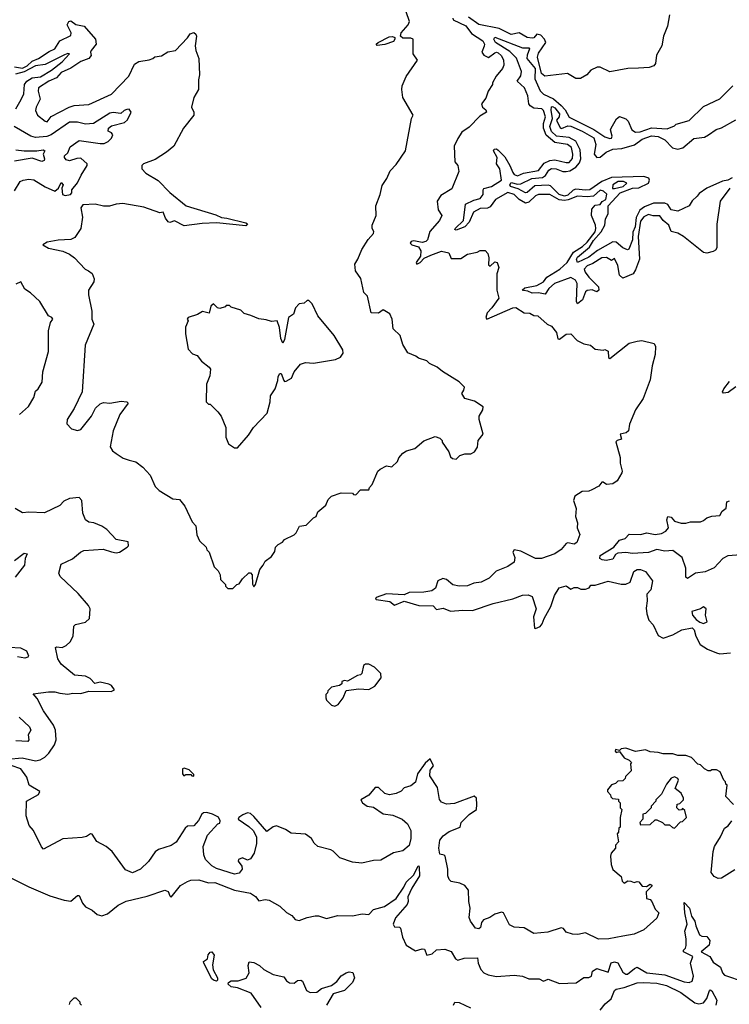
# Model space of a CAD drawing. Extents: x 2472589 to 2662339, y 701009 to 849030.
# Tile 265 of 406: x 2530288 to 2534674, y 793350 to 799436. Entities that reach past the tile are written whole.
import ezdxf

# ---------------------------------------------------------------- set-up
doc = ezdxf.new("R2010")
doc.units = 0

msp = doc.modelspace()

# ---------------------------------------------------------------- linework, layer by layer
at = {"layer": '0CON05XD'}
for points in [[(2530965, 796713.3), (2531005, 796702.5), (2531049.3, 796669.3), (2531095, 796620), (2531125, 796550), (2531150, 796525), (2531235, 796473.8), (2531275, 796470), (2531309.3, 796429.3), (2531353, 796333), (2531377, 796307), (2531383, 796253), (2531400, 796215), (2531440, 796175), (2531445, 796160), (2531460, 796145), (2531490, 796055), (2531515, 796030), (2531527.5, 796005), (2531530, 795975), (2531560, 795945), (2531560, 795935), (2531575, 795920), (2531605, 795920), (2531630, 795945), (2531645, 795950), (2531665, 795980), (2531705, 796017.5), (2531715, 796017.5), (2531723.9, 796003.9), (2531727, 795947), (2531735, 795930), (2531745.7, 795944.3), (2531771.7, 796038.3), (2531793.8, 796065), (2531805, 796090), (2531845, 796117.5), (2531865, 796150), (2531870, 796175), (2531885, 796192.5), (2531913, 796207), (2531925, 796222.5), (2531985, 796252.5), (2531997.5, 796265), (2532017.5, 796305), (2532058.3, 796311.7), (2532103.6, 796356.4), (2532120, 796365), (2532130, 796395), (2532180, 796435), (2532195, 796470), (2532215, 796490), (2532275, 796512.5), (2532345, 796510), (2532351.7, 796501.7), (2532365, 796500), (2532395, 796530), (2532445, 796530), (2532450, 796545), (2532467, 796563), (2532502.5, 796645), (2532515, 796657.5), (2532555, 796677.5), (2532588.3, 796671.7), (2532622.5, 796705), (2532631.7, 796728.3), (2532655, 796757.5), (2532678.3, 796771.7), (2532730, 796785), (2532785, 796832.5), (2532855, 796860), (2532885, 796850), (2532900, 796835), (2532900, 796825), (2532940, 796765), (2532950, 796735), (2532963, 796723), (2532985, 796720), (2533008.3, 796741.7), (2533038.3, 796751.7), (2533077, 796753), (2533100, 796765), (2533117, 796793), (2533122.5, 796835), (2533152.5, 796875), (2533127.5, 796965), (2533127.5, 796985), (2533150, 797025), (2533153, 797043), (2533099.1, 797079.1), (2533040, 797095), (2533020, 797125), (2533033.6, 797146.4), (2533036.7, 797165), (2533005, 797197.5), (2532901.2, 797261.2), (2532868.3, 797288.3), (2532821.2, 797311.2), (2532805, 797327.5), (2532753, 797343), (2532737, 797357), (2532687, 797377), (2532655, 797427.5), (2532640, 797485), (2532597.1, 797525), (2532590, 797585), (2532575, 797617.5), (2532535, 797642.5), (2532505, 797622.5), (2532460, 797625), (2532437, 797727), (2532415, 797750), (2532397, 797837), (2532363.6, 797883.6), (2532360, 797925), (2532378.8, 797955), (2532402.5, 798015), (2532442.1, 798077.9), (2532473.8, 798115), (2532476.1, 798126.1), (2532466.2, 798145), (2532465.8, 798165), (2532492, 798225), (2532489.2, 798285), (2532516.7, 798355), (2532528.3, 798411.7), (2532556.7, 798455), (2532577.7, 798502.3), (2532615, 798541.2), (2532672.9, 798625), (2532710, 798825), (2532720, 798845), (2532656.2, 798955), (2532650, 799005), (2532652.7, 799027.3), (2532677.5, 799085), (2532746.7, 799185), (2532720, 799225), (2532720, 799315), (2532705, 799322), (2532655, 799321.9), (2532642, 799335), (2532645.7, 799354.3), (2532690, 799405), (2532697.5, 799425), (2532677.5, 799485)], [(2532964.7, 799445), (2532967.7, 799435), (2533045, 799398.4), (2533080.6, 799350.6), (2533149.6, 799305), (2533160, 799285), (2533158.6, 799271.4), (2533144, 799235), (2533156.1, 799216.1), (2533185, 799202.5), (2533225, 799231.4), (2533235, 799235.5), (2533245, 799231.4), (2533263.8, 799215), (2533277.7, 799187.7), (2533280, 799155), (2533272.5, 799135), (2533233, 799087), (2533210, 799045), (2533210, 799035), (2533182.5, 798995), (2533168.3, 798951.7), (2533142.5, 798915), (2533147.5, 798895), (2533169.3, 798879.3), (2533172.5, 798865), (2533131.2, 798838.8), (2533065, 798772.5), (2533020.3, 798739.7), (2532995, 798702.5), (2532973.8, 798655), (2532978.3, 798558.3), (2532996.7, 798535), (2533003, 798497), (2532958.8, 798391.2), (2532890.5, 798349.5), (2532867.5, 798315), (2532875, 798260), (2532896.7, 798225), (2532883.3, 798195), (2532822.7, 798127.3), (2532807.5, 798075), (2532797.5, 798065), (2532775, 798058.8), (2532725, 798068.6), (2532707.5, 798065), (2532702, 798055), (2532712.5, 798045), (2532752.9, 798032.9), (2532767.3, 798007.3), (2532766.1, 797973.9), (2532738.8, 797935), (2532742.5, 797925), (2532763.3, 797935), (2532787.9, 797962.1), (2532829.8, 797980.2), (2532896, 798006), (2532940, 797995), (2532955, 797960), (2533015, 797960), (2533055, 797987.5), (2533115, 798000), (2533135, 798010), (2533165, 798010), (2533181.7, 797991.7), (2533187.5, 797965), (2533185, 797920), (2533195, 797912.5), (2533225, 797940), (2533240, 797935), (2533250, 797905), (2533237.5, 797865), (2533237.5, 797765), (2533250, 797715), (2533206.9, 797655), (2533177.5, 797625), (2533170, 797595), (2533174.2, 797584.2), (2533335, 797655.7), (2533355, 797656.7), (2533405, 797623.3), (2533441.7, 797621.7), (2533465, 797607.5), (2533490, 797605), (2533547.5, 797555), (2533575, 797542.5), (2533605, 797502.5), (2533615, 797462.5), (2533625, 797461.2), (2533665, 797492.5), (2533695, 797493.8), (2533733.9, 797453.9), (2533775, 797432.5), (2533815, 797423.3), (2533845, 797400), (2533895, 797392.5), (2533905, 797397.5), (2533925, 797387.5), (2533927.5, 797347.5), (2533935, 797342.5), (2534054.2, 797435.8), (2534105, 797450)], [(2534303.3, 799465), (2534292.5, 799395), (2534267.5, 799335), (2534257.5, 799275), (2534223.6, 799216.4), (2534217.5, 799165), (2534208.3, 799151.7), (2534179.3, 799140.7), (2534113.6, 799136.4), (2534046.4, 799133.6), (2533935, 799113.8), (2533875, 799142.5), (2533857, 799143), (2533817, 799123), (2533792.5, 799095), (2533755, 799072.5), (2533725, 799073.3), (2533673, 799103), (2533533.6, 799086.4), (2533513.1, 799103.1), (2533488.6, 799205), (2533495, 799230), (2533540, 799295), (2533532.5, 799315), (2533509.3, 799339.3), (2533484.4, 799345.6), (2533465, 799324.5), (2533455, 799322.5), (2533425, 799325.7), (2533375, 799355.5), (2533325, 799344.3), (2533250.5, 799380.5), (2533125, 799406.1), (2533062.3, 799452.3)], [(2530256, 799145), (2530305, 799135.6), (2530335, 799150.8), (2530365, 799178.8), (2530403.5, 799195), (2530469.7, 799240.3), (2530505, 799255.6), (2530535.6, 799304.4), (2530605, 799337.5), (2530605.7, 799355), (2530582.2, 799405), (2530592.1, 799425), (2530605, 799429.7), (2530635, 799405.4), (2530686.4, 799396.4), (2530756.4, 799316.4), (2530760, 799285), (2530729.5, 799245), (2530725.6, 799235), (2530730.6, 799215), (2530716, 799195), (2530665, 799177.8), (2530603.6, 799136.4), (2530545, 799109.5), (2530515, 799075.6), (2530467.5, 799055), (2530404.2, 799015), (2530402.9, 798995), (2530414.3, 798945), (2530388.8, 798895), (2530386, 798875), (2530398.8, 798845), (2530445, 798808), (2530457.5, 798805), (2530481.7, 798838.3), (2530593.8, 798896.2), (2530625, 798905.7), (2530715, 798911.9), (2530855, 798975.7), (2530963, 799087), (2530998, 799162), (2531025, 799176.7), (2531088.3, 799188.3), (2531110, 799195), (2531123, 799207), (2531165, 799212.5), (2531203, 799237), (2531250, 799245), (2531325, 799323.3), (2531341.7, 799348.3), (2531365, 799356.2), (2531377.1, 799347.1), (2531380, 799335), (2531373.3, 799275), (2531377.5, 799245), (2531396.1, 799196.1), (2531400, 799095), (2531393.3, 799065), (2531393.3, 799005), (2531363.3, 798955), (2531350, 798895), (2531363.3, 798863.3), (2531363.3, 798845), (2531300, 798765), (2531240, 798655), (2531195, 798616.2), (2531125, 798572), (2531052.5, 798545), (2531042.5, 798535), (2531042.5, 798515), (2531067.7, 798487.7), (2531143, 798443), (2531215, 798367.5), (2531317.5, 798285), (2531499.6, 798229.6), (2531535, 798213.5), (2531568.3, 798208.3), (2531685, 798180.9), (2531695.8, 798175), (2531685, 798162.7), (2531505, 798179.5), (2531415, 798176), (2531305, 798162.5), (2531245, 798192.5), (2531215, 798183.3), (2531205, 798186.7), (2531189.2, 798209.2), (2531175, 798246.7), (2531155, 798241.2), (2531055, 798276.5), (2530925, 798298.9), (2530884.5, 798295.5), (2530843.9, 798283.9), (2530805, 798283.8), (2530755, 798296.5), (2530678.3, 798291.7), (2530666.4, 798273.6), (2530676.7, 798215), (2530666.7, 798145), (2530629.3, 798090.7), (2530605, 798076.7), (2530525, 798073.3), (2530458.3, 798061.7), (2530430, 798045), (2530465, 798023.8), (2530555, 798006), (2530595.7, 797985.7), (2530626.7, 797965), (2530693.3, 797895), (2530712.7, 797882.7), (2530735, 797866.7), (2530748, 797835), (2530746, 797815), (2530714, 797765), (2530714.2, 797735), (2530734.2, 797635), (2530734.2, 797585), (2530746.2, 797555), (2530691.9, 797425), (2530674.3, 797135), (2530625, 797033.3), (2530581.2, 796965), (2530578.3, 796938.3), (2530607.5, 796907.5), (2530645, 796897.5), (2530665, 796903.3), (2530731.2, 796985), (2530756.7, 797035), (2530785, 797062.5), (2530805, 797070), (2530845, 797066.7), (2530915, 797078.8), (2530950, 797075), (2530957.5, 797065), (2530907.5, 796995), (2530866, 796895), (2530846.7, 796795), (2530860.7, 796770.7), (2530883.9, 796753.9), (2530926.7, 796726.7), (2530965, 796713.3)], [(2532496.7, 799276.7), (2532491.2, 799285), (2532504.2, 799295), (2532571.1, 799328.9), (2532591.4, 799331.4), (2532605.8, 799325.8), (2532607.5, 799315), (2532598.3, 799301.7), (2532545, 799283.4), (2532496.7, 799276.7)], [(2534676.7, 798395), (2534617.5, 798315), (2534597, 798173), (2534597.5, 798025), (2534589.3, 798010.7), (2534575, 798002.5), (2534535, 797993.3), (2534515, 797997.5), (2534390, 798095), (2534355, 798116), (2534315, 798126.7), (2534299.2, 798165), (2534264.4, 798194.4), (2534245, 798223.3), (2534203.9, 798223.9), (2534175, 798232.5), (2534145, 798217.5), (2534125, 798190), (2534110.4, 798095), (2534118, 797955), (2534095, 797890), (2534080, 797865), (2534015, 797837.5), (2533995, 797857.5), (2533985, 797917.5), (2533965, 797960), (2533945, 797947.5), (2533915, 797966.7), (2533885, 797963.8), (2533830.9, 797929.1), (2533795, 797914.4), (2533777.8, 797895), (2533783.8, 797875), (2533805, 797844.6), (2533865.5, 797785.5), (2533868, 797765), (2533855, 797754.3), (2533825.3, 797765.3), (2533795, 797763.1), (2533785, 797753.1), (2533765.5, 797704.5), (2533735, 797680), (2533729.2, 797695), (2533734.1, 797805), (2533723.9, 797825), (2533695, 797841.7), (2533594.1, 797805.9), (2533558.2, 797775), (2533535, 797740), (2533495, 797747.3), (2533456.4, 797746.4), (2533429, 797759), (2533401.3, 797761.3), (2533392.9, 797765), (2533409.5, 797779.5), (2533485, 797793.9), (2533524.6, 797815), (2533546.4, 797843.6), (2533626.6, 797895), (2533670.8, 797935), (2533711.4, 797998.6), (2533767.1, 798035), (2533795, 798060.9), (2533844, 798125), (2533848.8, 798145), (2533847.5, 798165), (2533822.5, 798225), (2533823.3, 798265), (2533845, 798290), (2533875, 798293.3), (2533888.3, 798311.7), (2533910, 798325), (2533917.5, 798357.5), (2533897, 798377), (2533875, 798381.4), (2533834.3, 798345.7), (2533795, 798341.1), (2533735, 798344.4), (2533678.3, 798321.7), (2533655, 798319), (2533622.3, 798322.3), (2533565, 798356.2), (2533495, 798356.1), (2533475, 798347.9), (2533435, 798308.4), (2533415, 798302.6), (2533374.1, 798324.1), (2533345, 798356.2), (2533305, 798367.7), (2533227.8, 798325), (2533195, 798278.4), (2533178.6, 798271.4), (2533135, 798268.3), (2533093.8, 798246.2), (2533066, 798184), (2533040, 798155), (2532985, 798136), (2532978.3, 798138.3), (2532978.6, 798145), (2533031, 798195), (2533044.3, 798295.7), (2533095, 798320.8), (2533135, 798330.9), (2533153.3, 798355), (2533151.6, 798385), (2533156.5, 798393.5), (2533205, 798405.9), (2533265.7, 798444.3), (2533255.2, 798515), (2533234.6, 798545), (2533238.4, 798585), (2533217.1, 798625), (2533220, 798635), (2533235, 798636.9), (2533245, 798630), (2533287.4, 798587.4), (2533318.2, 798535), (2533335, 798490.5), (2533345, 798478.8), (2533365, 798470), (2533401.8, 798488.2), (2533495, 798504.5), (2533530.4, 798549.6), (2533565, 798566.4), (2533595, 798569.6), (2533665, 798552.5), (2533685, 798553.8), (2533705, 798577.5), (2533706.9, 798605), (2533697.8, 798645), (2533674.5, 798665.5), (2533595, 798676.9), (2533542, 798722), (2533525.2, 798765), (2533526.1, 798793.9), (2533537.5, 798835), (2533524.8, 798874.8), (2533515, 798885.3), (2533465, 798890), (2533444, 798904), (2533435.7, 798915.7), (2533427.9, 798965), (2533408.1, 799015), (2533361.9, 799055), (2533385, 799088.9), (2533389.1, 799115), (2533358.6, 799198.6), (2533318.3, 799238.3), (2533228.2, 799295), (2533219.5, 799315), (2533225, 799327.5), (2533395, 799261.9), (2533435, 799261.9), (2533438.2, 799255), (2533423.6, 799216.4), (2533422.3, 799195), (2533473.5, 799135), (2533471.3, 799071.3), (2533505, 798996.2), (2533525, 798975.2), (2533587.7, 798947.7), (2533635, 798906.4), (2533658.9, 798878.9), (2533684.2, 798834.2), (2533837.1, 798757.1), (2533905, 798711.2), (2533935, 798702.5), (2533945, 798703.3), (2533950, 798715), (2533940, 798755), (2533943.3, 798765), (2533977, 798823), (2533995, 798837.5), (2534035, 798822.5), (2534048.3, 798808.3), (2534071.4, 798755), (2534095, 798740.8), (2534122.7, 798742.7), (2534192.7, 798767.3), (2534289.3, 798760.7), (2534335, 798780), (2534345, 798790), (2534425, 798812.5), (2534515, 798900), (2534615, 798946.2), (2534695, 799026.2)], [(2530264.2, 798885.8), (2530297.3, 798942.7), (2530313.1, 798976.9), (2530318.4, 799035), (2530331.8, 799055), (2530365, 799077.2), (2530416.8, 799083.2), (2530485, 799124.3), (2530550, 799175), (2530596.2, 799225), (2530585, 799226.9), (2530565, 799218.5), (2530445, 799158.8), (2530385, 799150.4), (2530351.5, 799131.5), (2530316.4, 799113.6), (2530261.7, 799098.3)], [(2534690.8, 798459.2), (2534665, 798443.1), (2534631.6, 798438.4), (2534534.4, 798395.6), (2534488.1, 798361.9), (2534475.4, 798345.4), (2534444.1, 798315.9), (2534425, 798286.4), (2534355, 798251.9), (2534315, 798259.8), (2534294.4, 798294.4), (2534275, 798302.9), (2534205, 798302.6), (2534150.5, 798279.5), (2534121.6, 798258.4), (2534097.3, 798212.7), (2534091.4, 798155), (2534077.4, 798122.6), (2534075.1, 798074.9), (2534053.2, 798016.8), (2534045, 798012.7), (2534015, 798025.2), (2533975, 798060.8), (2533955, 798062), (2533859.7, 798010.3), (2533805, 797968.8), (2533735, 797936), (2533730, 797955), (2533735, 797968.2), (2533810, 798030), (2533835, 798071.4), (2533882.2, 798125), (2533903.8, 798166.2), (2533908.7, 798205), (2533924.6, 798235), (2533924.5, 798285.5), (2533999.5, 798365), (2534075, 798395.1), (2534115, 798397.3), (2534174.3, 798425.7), (2534181.6, 798445), (2534176.9, 798456.9), (2534145, 798465.7), (2533945, 798461.3), (2533885, 798434.8), (2533812.1, 798385), (2533785, 798381.4), (2533725, 798388.8), (2533708.6, 798381.4), (2533675, 798350.9), (2533655, 798344.9), (2533621.9, 798355), (2533568.3, 798408.3), (2533555, 798413.6), (2533471.7, 798408.3), (2533425, 798368.1), (2533415, 798365.7), (2533369.7, 798389.7), (2533321.4, 798405), (2533317.5, 798415), (2533325, 798430.6), (2533365, 798420), (2533385, 798421.1), (2533454.2, 798455), (2533519.5, 798460.5), (2533538, 798472), (2533558.5, 798505), (2533575, 798515.3), (2533603.3, 798515), (2533645, 798498.4), (2533665, 798497.2), (2533687.9, 798502.1), (2533725.1, 798524.9), (2533748.8, 798551.2), (2533756.2, 798575), (2533751.4, 798631.4), (2533725.2, 798685.2), (2533685, 798708.2), (2533605.8, 798715), (2533573.9, 798745), (2533564.1, 798775), (2533581.1, 798825), (2533573.2, 798876.8), (2533575, 798897.5), (2533581.2, 798898.8), (2533595, 798890.5), (2533623.8, 798855), (2533622.5, 798835), (2533605.8, 798814.2), (2533627.5, 798767.5), (2533637.5, 798762.5), (2533675, 798780.2), (2533695, 798777.7), (2533765, 798747.5), (2533836.2, 798705), (2533849.8, 798665), (2533838.1, 798605), (2533855, 798583.9), (2533875, 798585.9), (2533913.2, 798616.8), (2533953.8, 798636.2), (2534009.4, 798640.6), (2534087.8, 798662.2), (2534135, 798697), (2534192, 798718), (2534235, 798714.8), (2534275, 798692.6), (2534323.7, 798643.7), (2534355, 798636.4), (2534386.8, 798643.2), (2534455, 798701.2), (2534521.2, 798708.8), (2534545, 798724), (2534592.1, 798757.9), (2534625, 798767.5), (2534715, 798817.3)], [(2530255, 798378.8), (2530291.2, 798435), (2530310, 798445), (2530345, 798450), (2530375, 798446.2), (2530445, 798403.3), (2530505, 798376.2), (2530528.8, 798395), (2530545, 798430), (2530556.5, 798415), (2530549.2, 798395), (2530552.2, 798355), (2530568.5, 798348.5), (2530601.4, 798355), (2530609.2, 798365), (2530611.2, 798385), (2530645, 798426.7), (2530667.1, 798475), (2530705.4, 798534.6), (2530705.7, 798545), (2530665, 798580), (2530641.2, 798578.8), (2530595, 798563.7), (2530575, 798568.9), (2530564.5, 798585), (2530565.7, 798594.3), (2530585, 798613.8), (2530600.2, 798649.8), (2530655, 798689.1), (2530785, 798670), (2530809.3, 798670.7), (2530835, 798682.5), (2530856, 798704), (2530863.3, 798725), (2530856.1, 798736.1), (2530835, 798747.5), (2530836.2, 798765), (2530855, 798780), (2530935, 798801.2), (2530955, 798816.7), (2530976.7, 798865), (2530965, 798882.5), (2530950, 798880), (2530934.5, 798875.5), (2530913.3, 798856.7), (2530865, 798862.5), (2530845, 798858.2), (2530745, 798793.5), (2530695, 798790.9), (2530645, 798802.5), (2530595, 798802.2), (2530481.9, 798725), (2530455, 798713.1), (2530385, 798708.2), (2530356, 798716), (2530254.2, 798775)], [(2530265, 798632.5), (2530315, 798625.3), (2530394.4, 798625.6), (2530432.3, 798632.3), (2530443.3, 798625), (2530432.5, 798605), (2530440.8, 798575), (2530438.8, 798565), (2530425, 798560), (2530365, 798580), (2530255, 798561.2)], [(2533951.7, 798391.7), (2533965, 798392.5), (2534018.8, 798405), (2534040, 798425), (2534020, 798435), (2533987.5, 798435), (2533953.3, 798415), (2533951.7, 798391.7)], [(2530287.5, 796995), (2530342.5, 797045), (2530375, 797100), (2530385, 797140), (2530402.5, 797155), (2530426.7, 797195), (2530430.7, 797259.3), (2530466.7, 797385), (2530467, 797513), (2530477.5, 797565), (2530492.5, 797585), (2530487.5, 797595), (2530466.2, 797606.2), (2530412.5, 797695), (2530355, 797747.5), (2530320.7, 797770.7), (2530295, 797816.7), (2530265, 797802)], [(2531635, 796790), (2531703, 796867), (2531733.6, 796916.4), (2531817, 797003), (2531836.7, 797075), (2531838.3, 797111.7), (2531867.5, 797155), (2531883.8, 797205), (2531885, 797230), (2531895, 797250), (2531905, 797250), (2531920, 797205), (2531925, 797200), (2531935, 797202.5), (2531968.8, 797221.2), (2531985, 797260), (2532023, 797307), (2532055, 797317.5), (2532103.9, 797313.9), (2532240, 797335), (2532270, 797350), (2532287.5, 797375), (2532286.1, 797396.1), (2532231.2, 797485), (2532130, 797605), (2532095, 797680), (2532075, 797700), (2532065, 797700), (2532047, 797683), (2532015, 797680), (2531992.5, 797655), (2531980, 797615), (2531950, 797595), (2531925, 797460), (2531915, 797437.5), (2531902.9, 797465), (2531894.3, 797534.3), (2531880, 797575), (2531845, 797570), (2531811.7, 797581.7), (2531765, 797587.5), (2531717, 797607), (2531675, 797620), (2531655, 797640), (2531595, 797660), (2531585, 797670), (2531565, 797670), (2531558.3, 797661.7), (2531525, 797650), (2531510, 797655), (2531485, 797680), (2531470, 797665), (2531458.3, 797621.7), (2531418.3, 797631.7), (2531387, 797613), (2531330, 797595), (2531323.3, 797585), (2531330, 797575), (2531312.5, 797535), (2531312.5, 797495), (2531329.3, 797399.3), (2531355, 797370), (2531385, 797360), (2531412.5, 797325), (2531459.3, 797289.3), (2531467.5, 797275), (2531462.5, 797235), (2531443, 797183), (2531440, 797075), (2531455, 797060), (2531465, 797060), (2531513, 797013), (2531532.5, 796985), (2531562.5, 796915), (2531562.5, 796855), (2531577.5, 796815), (2531615, 796790), (2531635, 796790)], [(2534105, 797450), (2534133, 797453), (2534210, 797435), (2534217.5, 797415), (2534216.4, 797366.4), (2534197, 797297), (2534185, 797210), (2534141.2, 797095), (2534093.3, 797025), (2534057.5, 796935), (2534050, 796895), (2534037, 796883), (2534000, 796875), (2534006.7, 796843.3), (2533980, 796835), (2533973.3, 796826.7), (2533999.3, 796729.3), (2533998.8, 796695), (2534012.5, 796645), (2534010, 796635), (2533980, 796585), (2533955, 796566.7), (2533915, 796563.3), (2533895, 796576.7), (2533885, 796576.7), (2533866.7, 796553.3), (2533825, 796530), (2533805, 796522.5), (2533765, 796520), (2533718.8, 796491.2), (2533710, 796465), (2533728, 796415), (2533723.8, 796365), (2533736.1, 796326.1), (2533734, 796295), (2533750, 796255), (2533731.4, 796205), (2533715, 796193.8), (2533675, 796201.9), (2533665, 796198.6), (2533635, 796162), (2533595, 796135.6), (2533513.3, 796106.7), (2533475, 796105.8), (2533385, 796150.6), (2533345, 796160), (2533336.2, 796145), (2533348, 796112), (2533345, 796083.3), (2533305, 796056.7), (2533233, 796027), (2533190, 795985), (2533140.3, 795959.7), (2533095, 795952.5), (2533055, 795936.2), (2533005, 795934), (2532965, 795944), (2532925, 795976.2), (2532902.5, 795982.5), (2532871.4, 795968.6), (2532857.5, 795922.5), (2532835, 795905.7), (2532785, 795898.2), (2532695, 795896), (2532665, 795881.4), (2532555, 795887.1), (2532491.2, 795865), (2532487.5, 795855), (2532492, 795852), (2532575, 795839.2), (2532605, 795816.7), (2532665, 795841.2), (2532755, 795815.6), (2532842.9, 795812.9), (2532865, 795791.2), (2532905, 795799.2), (2532951.2, 795781.2), (2533027.3, 795787.3), (2533085.6, 795784.4), (2533215, 795827.5), (2533335, 795856.2), (2533395, 795880), (2533431.7, 795881.7), (2533455, 795870), (2533480, 795795), (2533463.8, 795745), (2533470, 795675), (2533475, 795672.5), (2533505, 795686.2), (2533518.1, 795701.9), (2533530, 795735), (2533571.7, 795808.3), (2533592.8, 795877.2), (2533623.3, 795925), (2533665, 795935.8), (2533695, 795916.7), (2533715, 795926.7), (2533735, 795926), (2533756.4, 795916.4), (2533785, 795916.2), (2533807.5, 795925), (2533818.3, 795941.7), (2533845, 795941.2), (2533925, 795966), (2534005, 795946.2), (2534035, 795946.2), (2534060.8, 795959.2), (2534084, 796025), (2534105, 796037.5), (2534125, 796037.5), (2534155, 796026.2), (2534198.3, 795968.3), (2534188, 795912), (2534163.3, 795885), (2534166.2, 795845), (2534160.7, 795799.3), (2534163.9, 795763.9), (2534177.5, 795725), (2534202.5, 795695), (2534235, 795630), (2534265, 795612.5), (2534325, 795633.3), (2534380, 795665), (2534445, 795677.5), (2534457.5, 795665), (2534467.5, 795625), (2534493.6, 795573.6), (2534540, 795545), (2534595, 795522.5), (2534615, 795517.5), (2534681.7, 795521.7)], [(2534713.4, 797166.6), (2534667.3, 797132.7), (2534637.3, 797127.3), (2534631.9, 797135), (2534640.5, 797155), (2534675, 797200.5)], [(2530213.6, 794866.4), (2530303.2, 794873.2), (2530385, 794855.8), (2530415, 794860.8), (2530443, 794877), (2530467.4, 794902.6), (2530502.9, 794955), (2530512.9, 794985), (2530509.2, 795045), (2530497.5, 795075), (2530436, 795165), (2530395, 795240), (2530371.7, 795268.3), (2530465, 795282.5), (2530505, 795282.5), (2530535, 795272.5), (2530585, 795267.5), (2530616.4, 795273.6), (2530665, 795270.6), (2530715.9, 795285.9), (2530854.3, 795284.3), (2530873.3, 795295), (2530855, 795320), (2530838.8, 795328.8), (2530785, 795341.2), (2530753, 795333), (2530724.4, 795364.4), (2530695, 795378), (2530627.5, 795385), (2530545, 795452), (2530524.3, 795485), (2530510, 795555), (2530515, 795560), (2530550, 795555), (2530575, 795567.5), (2530599.3, 795590.7), (2530617.5, 795625), (2530623, 795687), (2530633, 795697), (2530695, 795712.5), (2530720, 795735), (2530722.5, 795795), (2530712.5, 795815), (2530649.5, 795889.5), (2530537.5, 795995), (2530530, 796015), (2530545, 796070), (2530615, 796104), (2530664.5, 796145.5), (2530685, 796154.2), (2530804.4, 796164.4), (2530855, 796146), (2530885, 796140), (2530905, 796144), (2530952.5, 796175), (2530960, 796185), (2530958.3, 796208.3), (2530883.9, 796223.9), (2530827.5, 796285), (2530795.8, 796305.8), (2530746.4, 796326.4), (2530715, 796330), (2530694.1, 796344.1), (2530678.8, 796385), (2530672.5, 796465), (2530655, 796482.5), (2530595, 796477.5), (2530560.7, 796459.3), (2530535, 796432.5), (2530441.7, 796388.3), (2530345, 796392.5), (2530305, 796387.5), (2530260, 796415)], [(2534745, 796128.2), (2534665, 796121.8), (2534634.6, 796105.4), (2534581.2, 796048.8), (2534525, 796022.5), (2534464.2, 796015.8), (2534415, 795981.2), (2534405, 795990), (2534405.8, 796045), (2534381.9, 796111.9), (2534325, 796154.4), (2534275, 796151.2), (2534225, 796161.9), (2534175, 796142.1), (2534075, 796136.1), (2534035, 796143.8), (2533985, 796138.2), (2533970, 796130), (2533955, 796101.1), (2533912.7, 796092.7), (2533887.4, 796097.4), (2533874, 796105), (2533876.7, 796125), (2533959.2, 796175), (2533995, 796220), (2534029.7, 796230.3), (2534055, 796255.8), (2534125, 796253.1), (2534165, 796263.5), (2534215, 796254.4), (2534255, 796260), (2534282.5, 796275), (2534297.5, 796295), (2534288.6, 796345), (2534293.8, 796366.2), (2534315, 796361.2), (2534335, 796336.7), (2534375.9, 796324.1), (2534406.1, 796323.9), (2534435, 796333.3), (2534495, 796332.5), (2534515, 796340), (2534535, 796357.5), (2534565, 796367.5), (2534615, 796372.5), (2534630.7, 796399.3), (2534653.6, 796416.4), (2534658.8, 796455), (2534675, 796462)], [(2530255, 796094), (2530315, 796139.1), (2530334, 796135), (2530321.8, 796105), (2530316.7, 796065), (2530259.5, 795990.5)], [(2534515, 795704.2), (2534536.2, 795715), (2534526.7, 795755), (2534530, 795795), (2534515, 795807.5), (2534496.2, 795793.8), (2534442.3, 795777.7), (2534446.2, 795755), (2534468.8, 795728.8), (2534491.7, 795711.7), (2534515, 795704.2)], [(2530225, 795557.5), (2530292.8, 795552.8), (2530330, 795535), (2530343.3, 795505), (2530337.5, 795495), (2530319.6, 795490.4), (2530275, 795497.9)], [(2532235, 795192.5), (2532256.4, 795203.6), (2532287.5, 795245), (2532305, 795290), (2532385, 795300), (2532445, 795296.7), (2532483.6, 795316.4), (2532521.7, 795368.3), (2532520, 795395), (2532480, 795435), (2532445, 795452.5), (2532425, 795452.5), (2532412.5, 795445), (2532402.5, 795395), (2532395, 795387.5), (2532375, 795382.5), (2532315, 795347.5), (2532295, 795352.5), (2532280, 795345), (2532278.3, 795331.7), (2532265, 795320), (2532215, 795310), (2532191.7, 795288.3), (2532190, 795275), (2532180, 795265), (2532180, 795245), (2532185, 795230), (2532215, 795200), (2532235, 795192.5)], [(2530284.3, 795125), (2530348.5, 795065), (2530356.4, 795045), (2530340.8, 795015), (2530343.8, 794985), (2530337.5, 794975), (2530265, 794978.1)], [(2534700, 794585), (2534652.5, 794635), (2534660, 794705), (2534651.7, 794711.7), (2534650, 794725), (2534640, 794735), (2534616.7, 794786.7), (2534595, 794800), (2534565, 794800), (2534557, 794793), (2534543, 794793), (2534520, 794805), (2534495, 794830), (2534480, 794835), (2534440, 794875), (2534405, 794887.5), (2534355, 794887.5), (2534325, 794897.5), (2534265, 794897.5), (2534235, 794907.5), (2534185, 794910), (2534155, 794922.5), (2534095, 794913.3), (2534033.6, 794933.6), (2534005, 794930), (2533995, 794920), (2533970, 794925), (2533967.5, 794915), (2533975, 794907.5), (2533995, 794912.5), (2534023.6, 794873.6), (2534055, 794860), (2534070, 794845), (2534062.5, 794837.5), (2534067, 794793), (2534031.7, 794758.3), (2534030, 794745), (2534015, 794732.5), (2533985, 794730), (2533970, 794715), (2533945, 794707.5), (2533920, 794675), (2533920, 794665), (2533940, 794645), (2533941.7, 794631.7), (2533951.7, 794621.7), (2533988.3, 794618.3), (2533990, 794605), (2534000, 794595), (2534000, 794565), (2534010, 794555), (2534000, 794505), (2534000, 794445), (2533991.7, 794438.3), (2533990, 794415), (2533980, 794405), (2533990, 794355), (2533970, 794335), (2533970, 794315), (2533943.3, 794285), (2533938.8, 794265), (2533943.9, 794213.9), (2533953.9, 794183.9), (2534005, 794140), (2534011.7, 794111.7), (2534025, 794100), (2534047, 794113), (2534065, 794112.5), (2534085, 794102.5), (2534105, 794110), (2534115, 794107.5), (2534135, 794080), (2534161.7, 794078.3), (2534185, 794092.5), (2534195, 794087.5), (2534195, 794080), (2534160, 794045), (2534162.5, 794005), (2534185, 793997.5), (2534195, 793986.7), (2534215, 793937.5), (2534237.5, 793915), (2534225, 793882.5), (2534145, 793811.2), (2534085.7, 793784.3), (2534015, 793772.5), (2533930, 793755), (2533865, 793752.5), (2533785, 793792), (2533737.3, 793782.7), (2533704.2, 793784.2), (2533665, 793796.7), (2533649.3, 793819.3), (2533635, 793823.3), (2533553, 793797), (2533465, 793788.8), (2533405, 793822.5), (2533345, 793827.5), (2533315, 793842.5), (2533277.5, 793915), (2533265, 793920), (2533225, 793907.5), (2533193.3, 793886.7), (2533155, 793872.5), (2533143, 793857), (2533136.7, 793825), (2533125, 793817.5), (2533105, 793820), (2533073.9, 793863.9), (2533067, 793887), (2533072.5, 793945), (2533063.6, 793986.4), (2533062.5, 794055), (2533040, 794085), (2533009.3, 794099.3), (2532955, 794110), (2532941.7, 794121.7), (2532933.6, 794143.6), (2532933.3, 794185), (2532917.5, 794265), (2532911.7, 794271.7), (2532885, 794277.5), (2532877.5, 794315), (2532884, 794365), (2532905, 794392.5), (2532942.3, 794417.7), (2533010, 794445), (2533016.7, 794475), (2533065, 794523.8), (2533111.2, 794555), (2533112.5, 794585), (2533111.2, 794625), (2533096, 794636), (2532975, 794591.2), (2532926.4, 794586.4), (2532895, 794600), (2532883.6, 794616.4), (2532870.3, 794690.3), (2532822.1, 794762.1), (2532825, 794797.5), (2532846.2, 794825), (2532825, 794866.7), (2532795, 794840), (2532745.8, 794775), (2532735, 794722.5), (2532705, 794700), (2532665, 794687.5), (2532645, 794667.5), (2532615, 794652.5), (2532574.1, 794644.1), (2532545, 794653.8), (2532505, 794690), (2532485, 794690), (2532445, 794643.8), (2532396.7, 794615), (2532406.2, 794595), (2532435, 794575.8), (2532475, 794569.2), (2532535, 794526.9), (2532595, 794518.5), (2532651.2, 794495), (2532685, 794466.2), (2532706, 794425), (2532705.6, 794374.4), (2532695, 794331.2), (2532655, 794300), (2532597.5, 794287.5), (2532519.3, 794240.7), (2532475, 794240), (2532403.6, 794223.6), (2532345, 794228.8), (2532266.4, 794256.4), (2532225, 794297.5), (2532210, 794305), (2532130, 794325), (2532107, 794347), (2532092.5, 794375), (2532055, 794402.5), (2531965, 794407.5), (2531930.7, 794430.7), (2531875, 794452.5), (2531855, 794447.5), (2531815, 794418.8), (2531735, 794512), (2531715, 794530), (2531695, 794533.3), (2531668, 794522), (2531642.5, 794505), (2531637.5, 794495), (2531705, 794450), (2531730, 794425), (2531750.6, 794385), (2531752.5, 794345), (2531736.3, 794283.7), (2531715, 794249.4), (2531695, 794241.4), (2531665, 794256.7), (2531640, 794245), (2531637.5, 794235), (2531661.4, 794205), (2531662.5, 794185), (2531645, 794160), (2531615, 794154), (2531505, 794190), (2531476.4, 794206.4), (2531436.9, 794245), (2531425.8, 794274.2), (2531421.2, 794325), (2531448, 794395), (2531513.6, 794466.4), (2531525, 794470), (2531527.5, 794485), (2531516.4, 794506.4), (2531480, 794525), (2531445, 794536.7), (2531425, 794534), (2531412.9, 794525), (2531393, 794487), (2531365, 794453.3), (2531325, 794451.2), (2531310.3, 794439.7), (2531255, 794352.5), (2531225, 794332.5), (2531145, 794306.7), (2531125, 794293.3), (2531085, 794233.8), (2531035, 794186.2), (2530985, 794163.8), (2530942.3, 794182.3), (2530860, 794295), (2530822.5, 794325), (2530765, 794356.7), (2530735, 794402.5), (2530725, 794403.3), (2530701.7, 794388.3), (2530675, 794381.2), (2530555, 794372.5), (2530435, 794310), (2530423, 794323), (2530372.5, 794425), (2530347.5, 794455), (2530327.5, 794515), (2530330, 794605), (2530405, 794647.5), (2530412.5, 794665), (2530346.7, 794705), (2530331.1, 794755)], [(2530331.1, 794755), (2530295, 794805.6), (2530235.8, 794825.8)], [(2531365, 794760), (2531365, 794770), (2531335, 794800), (2531305, 794810), (2531293.3, 794805), (2531293.9, 794773.9), (2531303, 794763), (2531315, 794770), (2531345, 794770), (2531351.7, 794761.7), (2531365, 794760)], [(2534335, 794440), (2534371.7, 794478.3), (2534385, 794480), (2534410, 794505), (2534398.3, 794548.3), (2534385, 794560), (2534378.3, 794551.7), (2534365, 794550), (2534350, 794565), (2534351.7, 794588.3), (2534368.3, 794591.7), (2534390, 794615), (2534390, 794625), (2534376.4, 794656.4), (2534340, 794685), (2534360, 794735), (2534355, 794745.7), (2534335, 794755.8), (2534315, 794747.5), (2534285, 794710), (2534255, 794650), (2534220, 794615), (2534220, 794605), (2534190, 794575), (2534190, 794565), (2534155, 794530), (2534140, 794525), (2534140, 794495), (2534120, 794475), (2534125, 794460), (2534185, 794462.5), (2534215, 794490), (2534225, 794490), (2534260, 794475), (2534275, 794460), (2534305, 794460), (2534323, 794443), (2534335, 794440)], [(2534708.3, 794181.7), (2534625, 794130), (2534605, 794127.5), (2534580.7, 794140.7), (2534562.5, 794165), (2534573.3, 794295), (2534582.5, 794325), (2534620, 794385), (2534645, 794440), (2534666.4, 794453.6), (2534690, 794485)], [(2530225, 794136.7), (2530345, 794076.2), (2530475, 794021.2), (2530563.6, 793993.6), (2530605, 793987.5), (2530645, 794022.5), (2530655, 794022.5), (2530676.7, 793975), (2530695, 793952.5), (2530735, 793932.5), (2530766.4, 793906.4), (2530795, 793896.7), (2530830.5, 793909.5), (2530895.9, 793964.1), (2530945, 793988.8), (2531075, 794018.8), (2531185, 794056), (2531205, 794047.5), (2531215, 794020), (2531225, 794013.3), (2531282.5, 794085), (2531325, 794110), (2531345, 794116.7), (2531395, 794118.8), (2531455, 794102), (2531495, 794104), (2531615, 794056), (2531715, 794037.5), (2531745, 794017.5), (2531765, 793990), (2531805, 793997.5), (2531830, 793995), (2531896.4, 793956.4), (2531937, 793917), (2531969.3, 793899.3), (2531990, 793875), (2532015, 793867.5), (2532065, 793887.5), (2532115, 793896.7), (2532135, 793896.7), (2532185, 793880), (2532255, 793900), (2532345, 793897.5), (2532405, 793910), (2532446.7, 793905), (2532474.5, 793935.5), (2532542.5, 793955), (2532615.3, 794004.7), (2532662.9, 794075), (2532676.5, 794105), (2532721.4, 794148.6), (2532750, 794205), (2532755.6, 794205.6), (2532757, 794197), (2532758.2, 794145), (2532711.7, 794068.3), (2532687.8, 794015), (2532688.2, 793985), (2532681.8, 793968.2), (2532611.2, 793885), (2532596.2, 793845), (2532605, 793830), (2532635, 793827.5), (2532640.7, 793820.7), (2532653.3, 793765), (2532677.5, 793715), (2532735, 793680), (2532775, 793693.3), (2532790.7, 793690.7), (2532803.6, 793653.6), (2532837.7, 793662.3), (2532865, 793686.2), (2532915, 793691.2), (2532955, 793676.7), (2532981.7, 793631.7), (2532995, 793624.2), (2533035, 793635.8), (2533116.7, 793636.7), (2533120.8, 793605), (2533138, 793565), (2533155.7, 793545.7), (2533183, 793533), (2533235, 793523.1), (2533345, 793530.8), (2533395, 793523.8), (2533435, 793508.8), (2533498.3, 793508.3), (2533525, 793493.3), (2533555, 793506.2), (2533625, 793478.8), (2533727, 793483), (2533774.1, 793515.9), (2533805, 793516.7), (2533822.5, 793525), (2533827.5, 793555), (2533855, 793571.2), (2533925, 793550), (2533943.4, 793606.6), (2533965, 793613.1), (2533985, 793605.8), (2534015, 793550), (2534035, 793535.7), (2534045, 793536.9), (2534087.5, 793572.5), (2534105, 793580), (2534165, 793544.7), (2534275, 793532.9), (2534395, 793489.5), (2534425, 793485.8), (2534445, 793494), (2534452.2, 793525), (2534433.1, 793605), (2534448.1, 793645), (2534390, 793675), (2534390, 793685), (2534402.5, 793697.5), (2534407.1, 793712.9), (2534406.9, 793755), (2534398.2, 793801.8), (2534413.9, 793845), (2534398.2, 793915), (2534395, 793980), (2534427.8, 793945), (2534440.9, 793895), (2534460.9, 793865), (2534466.7, 793835), (2534490.5, 793780.5), (2534505, 793772.5), (2534535, 793770), (2534553.8, 793745), (2534550, 793715), (2534499.4, 793675), (2534554.4, 793645), (2534575, 793610.8), (2534619.6, 793579.6), (2534632.5, 793545), (2534645, 793530.5), (2534765, 793488.5)], [(2531505, 793493.3), (2531485, 793498.8), (2531475, 793508.5), (2531425.6, 793605), (2531424.3, 793615.7), (2531448.8, 793631.2), (2531453, 793657), (2531465, 793672.9), (2531475, 793674.3), (2531488.9, 793655), (2531479.6, 793595), (2531484.1, 793564.1), (2531510.8, 793515), (2531511.4, 793498.6), (2531505, 793493.3)], [(2531780.7, 793330.7), (2531718.6, 793418.6), (2531635, 793451.8), (2531595, 793458.2), (2531575.6, 793475), (2531577.5, 793485), (2531595, 793494.5), (2531637.5, 793495), (2531688.7, 793511.3), (2531706.7, 793545), (2531700.6, 793589.4), (2531707, 793613), (2531735, 793608.1), (2531769.5, 793589.5), (2531797.5, 793565), (2531853.8, 793533.8), (2531921.2, 793521.2), (2531938, 793495), (2531955, 793483.1), (2531985, 793481.2), (2532005, 793496.7), (2532025, 793500), (2532035, 793492.5), (2532060, 793435), (2532083.5, 793423.5), (2532125, 793425.6), (2532152.9, 793447.1), (2532215, 793467.5), (2532248.3, 793491.7), (2532275, 793525.8), (2532305, 793545.8), (2532325, 793551.2), (2532346.2, 793546.2), (2532357.1, 793515), (2532344, 793485), (2532295, 793436.5), (2532224.7, 793415.3), (2532184.6, 793345.4)], [(2533876.5, 793315), (2533905.9, 793354.1), (2533944.6, 793385), (2533964.3, 793435), (2533974.2, 793445), (2534025, 793454.6), (2534105, 793483.3), (2534145, 793484.5), (2534225, 793481.3), (2534285, 793466), (2534373.3, 793423.3), (2534460.2, 793360.2), (2534485, 793354.3), (2534515, 793360), (2534534.2, 793385.8), (2534551.2, 793435), (2534555, 793440), (2534565, 793433.3), (2534595.9, 793375), (2534590.4, 793345)], [(2530595, 793350), (2530600, 793365), (2530625, 793390), (2530635, 793390), (2530660, 793365), (2530660, 793355), (2530670, 793345)], [(2532970, 793345), (2532976.4, 793363.6), (2533005, 793360.8), (2533075, 793328.1)]]:
    msp.add_lwpolyline(points, dxfattribs=at)

doc.saveas('drawing.dxf')
